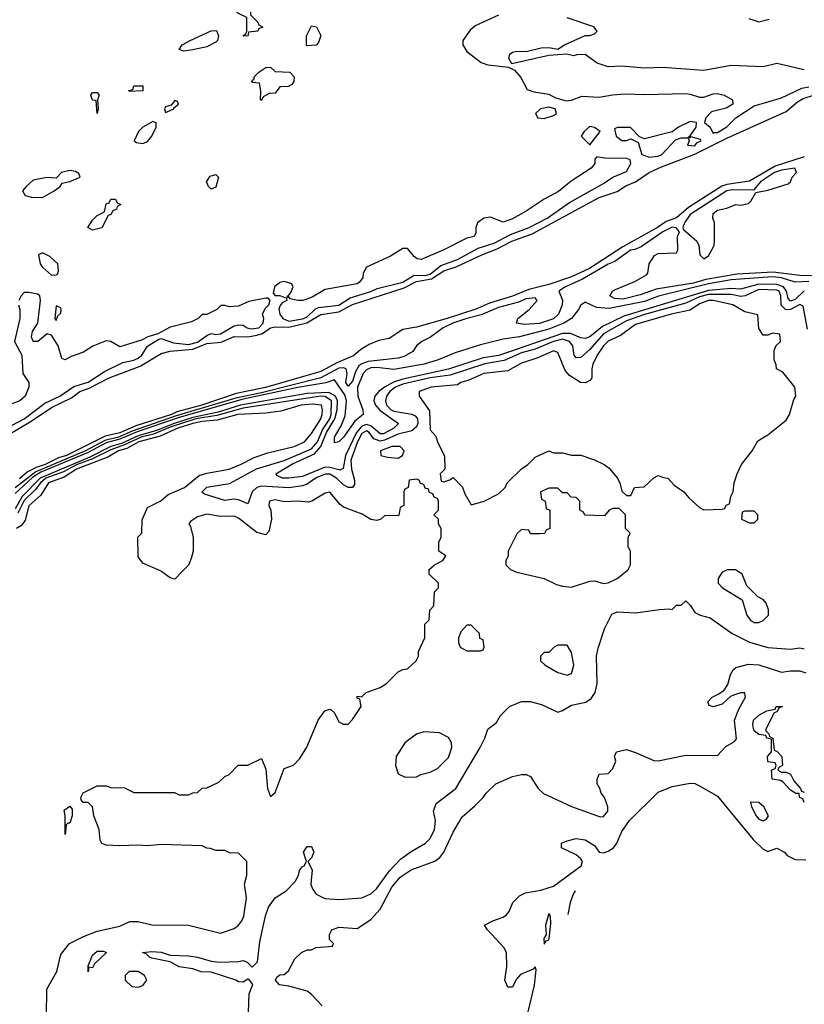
# Model space of a CAD drawing. Header units: inches. Extents: x 2348352 to 2479776, y 460422 to 613655.
# Tile 551 of 590: x 2465390 to 2468830, y 578103 to 582421. Entities that reach past the tile are written whole.
import ezdxf

# ---------------------------------------------------------------- set-up
doc = ezdxf.new("R2010")
doc.units = ezdxf.units.IN
doc.header["$MEASUREMENT"] = 0
doc.layers.add('C4567', color=7, linetype='Continuous')
doc.layers.add('C4568', color=7, linetype='Continuous')

msp = doc.modelspace()

# ---------------------------------------------------------------- linework, layer by layer
at = {"layer": 'C4567', "color": 4}
for points, elevation in [([(2465508, 578050), (2465508.7, 578170), (2465552.9, 578247.1), (2465570, 578322), (2465608.7, 578370), (2465670, 578400.7), (2465730, 578424), (2465830, 578446.8), (2465873.6, 578466.4), (2465910, 578466), (2465970, 578451.3), (2466130, 578451), (2466270, 578414.8), (2466330, 578436), (2466349.3, 578450.7), (2466364, 578470), (2466372.7, 578490), (2466384, 578570), (2466375.3, 578630), (2466386, 578670), (2466386, 578730), (2466350, 578766), (2466310, 578768), (2466290, 578778), (2466250, 578778), (2466227.3, 578787.3), (2466210, 578788), (2466190, 578798), (2466010, 578804), (2465950, 578799), (2465910, 578802), (2465830, 578799), (2465770, 578802), (2465750, 578808), (2465743.7, 578823.7), (2465738.4, 578870), (2465716, 578930), (2465708.9, 578968.9), (2465690, 578988), (2465668.7, 578988.7), (2465660.4, 579000.4), (2465658, 579010), (2465669.1, 579030.9), (2465730, 579062), (2465770, 579062), (2465790, 579054), (2465850, 579052), (2465890, 579032), (2466068.4, 579031.6), (2466090, 579022), (2466130, 579022), (2466148.9, 579031.1), (2466170, 579032), (2466190, 579051.3), (2466210, 579052), (2466263.1, 579076.9), (2466290, 579102), (2466308.4, 579111.6), (2466348.4, 579151.6), (2466390, 579152), (2466450, 579182), (2466470, 579134), (2466476, 579050), (2466490, 579014), (2466510, 579032), (2466550, 579138), (2466590, 579152), (2466618.6, 579181.4), (2466649.1, 579230.9), (2466699, 579350), (2466728.7, 579390), (2466750, 579398), (2466755.3, 579395.3), (2466770, 579382), (2466790, 579342), (2466810, 579331.3), (2466830, 579332), (2466850, 579352), (2466888, 579410), (2466882, 579442), (2466870, 579446), (2466870, 579454), (2466890, 579452), (2466909.3, 579470.7), (2466970, 579492), (2466998, 579510), (2467050, 579562), (2467070, 579572), (2467090, 579574), (2467128, 579610), (2467138, 579630), (2467138, 579650), (2467166, 579710), (2467166, 579770), (2467186, 579790), (2467188.4, 579831.6), (2467206, 579850), (2467208.4, 579911.6), (2467226, 579930), (2467226, 579950), (2467186, 579990), (2467186, 580000)], 32), ([(2466101.8, 580000), (2466070, 579968), (2466050, 579974), (2466012.9, 580000)], 32), ([(2467565.3, 580000), (2467570, 579998), (2467690, 579971), (2467743.9, 579943.9), (2467770, 579936.4), (2467810, 579932.4), (2467890, 579958.8), (2467910, 579960.7), (2467950, 579948.2), (2467970, 579950.8), (2468010, 579971), (2468045.7, 580000)], 32), ([(2468474.2, 580000), (2468470, 579998), (2468452, 579970), (2468452, 579950), (2468472, 579930), (2468556.9, 579876.9), (2468578, 579810), (2468592, 579790), (2468610, 579778), (2468630, 579778), (2468650, 579786), (2468673.2, 579810), (2468673.6, 579833.6), (2468663.1, 579863.1), (2468650, 579878), (2468626, 579890), (2468578, 579938), (2468558, 579990), (2468541.9, 580000)], 32), ([(2466391.5, 578030), (2466396, 578150), (2466412, 578190), (2466398, 578210), (2466390, 578214), (2466370, 578201.2), (2466350, 578202), (2466338, 578210), (2466230, 578243.7), (2466186.5, 578246.5), (2466150, 578259.5), (2466090, 578267.3), (2466049.6, 578289.6), (2465970, 578305.6), (2465959, 578310), (2465945.2, 578325.2), (2465929, 578330), (2465970, 578334.9), (2466010, 578332.4), (2466050, 578319.1), (2466130, 578316.4), (2466170, 578310.4), (2466230, 578292.4), (2466267.9, 578287.9), (2466349.3, 578290.7), (2466370, 578296), (2466387.7, 578287.7), (2466410, 578266), (2466432.3, 578290), (2466443.3, 578376.7), (2466468.2, 578491.8), (2466481.6, 578530), (2466510, 578570.7), (2466558.9, 578601.1), (2466597.5, 578642.5), (2466611.9, 578668.1), (2466617, 578690), (2466630, 578707.3), (2466638, 578710), (2466648, 578730), (2466634, 578770), (2466650, 578796), (2466670, 578796), (2466679.1, 578770), (2466670, 578746), (2466654, 578730), (2466672.8, 578692.8), (2466666.8, 578630), (2466674, 578610), (2466690, 578586.8), (2466728.1, 578568.1), (2466790, 578563), (2466890, 578570.6), (2466930, 578588), (2466954, 578610), (2467010.8, 578689.2), (2467059.7, 578740.2), (2467106, 578774), (2467169, 578810), (2467190, 578831), (2467209.3, 578870), (2467213.2, 578910), (2467204, 578950), (2467216.5, 578983.5), (2467302.7, 579050), (2467409, 579230), (2467429, 579270), (2467442, 579310), (2467480.4, 579339.6), (2467498, 579370), (2467538, 579410), (2467590, 579431.3), (2467628.9, 579431.1), (2467678, 579418), (2467750, 579384.7), (2467770, 579391.3), (2467810, 579414.8), (2467872.1, 579427.9), (2467896.2, 579443.8), (2467912.7, 579470), (2467922, 579510), (2467919.5, 579630), (2467925.6, 579665.6), (2467954, 579750), (2467985.6, 579814.4), (2468010, 579824.7), (2468090, 579820.7), (2468195.3, 579835.3), (2468238, 579838), (2468250, 579834), (2468270, 579854), (2468290, 579854), (2468310, 579872), (2468330, 579854), (2468350, 579822), (2468374, 579810), (2468418, 579798), (2468513.4, 579730), (2468590, 579691.7), (2468670, 579668.5), (2468770, 579660.7), (2468810, 579666), (2468830, 579662.8)], 28), ([(2466716.6, 578096.6), (2466670, 578146), (2466650, 578160.5), (2466570, 578182.6), (2466528.7, 578188.7), (2466512, 578210), (2466518, 578222), (2466530, 578233), (2466550, 578234.8), (2466569, 578250), (2466596.4, 578303.6), (2466626, 578330), (2466650, 578342), (2466670, 578342), (2466690, 578352), (2466762, 578358), (2466766, 578370), (2466748, 578388), (2466748, 578410), (2466758, 578430), (2466790, 578442), (2466870, 578436), (2466930, 578474.8), (2466970, 578520.7), (2467022.2, 578617.8), (2467058.3, 578661.7), (2467106.6, 578693.4), (2467209.6, 578730.4), (2467232.6, 578747.4), (2467250, 578770.8), (2467290, 578858.8), (2467330, 578926), (2467386.3, 578973.7), (2467422, 579010), (2467435.3, 579030), (2467478, 579070), (2467550, 579102), (2467590, 579111.3), (2467610, 579111.3), (2467630, 579102), (2467662.8, 579050), (2467687.3, 579027.3), (2467810, 578970.4), (2467934.8, 578925.2), (2467950, 578927.3), (2467969, 578950), (2467968.9, 578968.9), (2467954, 579010), (2467939, 579030), (2467934, 579050), (2467921.2, 579070), (2467922, 579090), (2467930, 579112), (2467970, 579116), (2467990, 579138), (2468004, 579170), (2467998, 579190), (2468006, 579210), (2468050, 579220.7), (2468090, 579208.2), (2468170, 579172.2), (2468190, 579170.4), (2468310, 579196.4), (2468450, 579194.8), (2468485.6, 579234.4), (2468524.2, 579255.8), (2468532.5, 579267.5), (2468523.5, 579350), (2468542.3, 579397.7), (2468571.6, 579450), (2468570, 579466), (2468568.9, 579468.9), (2468550, 579469.3), (2468520.3, 579459.7), (2468506.7, 579453.3), (2468470, 579419.5), (2468430, 579407.3), (2468413.2, 579413.2), (2468406.6, 579430), (2468426, 579450), (2468455.8, 579464.2), (2468478.8, 579481.2), (2468494.9, 579505.1), (2468506.6, 579550), (2468517.6, 579570), (2468530, 579580.3), (2468585.3, 579594.7), (2468630, 579591.6), (2468730, 579560.2), (2468770, 579565.8), (2468810, 579565.2), (2468837.4, 579557.4)], 24), ([(2468830, 578989), (2468824, 579004), (2468808.7, 579010), (2468807.3, 579027.3), (2468792.7, 579027.3), (2468770, 579042), (2468738, 579078), (2468725.2, 579085.2), (2468689.2, 579090), (2468686, 579130), (2468702, 579138), (2468706, 579150), (2468702, 579162), (2468670, 579166), (2468668, 579190), (2468686, 579210), (2468686, 579266), (2468666, 579270), (2468662, 579282), (2468630, 579286), (2468610, 579302), (2468606.8, 579313.2), (2468603.7, 579330), (2468607, 579350), (2468630, 579371.3), (2468666, 579390), (2468702, 579398), (2468706, 579410), (2468734, 579410), (2468718, 579402), (2468710, 579386), (2468698, 579382), (2468662, 579310), (2468662, 579302), (2468674, 579290), (2468678, 579278), (2468692, 579270), (2468698, 579218), (2468710, 579214), (2468731, 579190), (2468734, 579150), (2468718, 579142), (2468714, 579130), (2468730, 579122), (2468750, 579122), (2468770, 579112), (2468783.6, 579083.6), (2468814, 579050), (2468818, 579038), (2468830, 579034)], 16), ([(2467619.8, 578070), (2467647.9, 578187.9), (2467654.2, 578254.2), (2467650, 578268), (2467642, 578258), (2467585.5, 578234.5), (2467567.3, 578212.7), (2467550, 578178), (2467530, 578178), (2467517.2, 578210), (2467525.2, 578270), (2467523.7, 578330), (2467513, 578353), (2467441.2, 578430), (2467428.7, 578450), (2467464, 578470), (2467510, 578485.5), (2467524, 578496), (2467536.2, 578510), (2467552.7, 578550), (2467580.7, 578579.3), (2467607.5, 578592.5), (2467675.6, 578604.4), (2467730, 578622), (2467851.5, 578710), (2467858, 578730), (2467850, 578741.2), (2467830, 578759.3), (2467766, 578790), (2467766, 578810), (2467790, 578821), (2467830, 578830.6), (2467870, 578824.9), (2467910, 578799.1), (2467930.4, 578770.4), (2467950, 578767.4), (2467970, 578774.6), (2467993.3, 578790), (2468008, 578810), (2468030, 578860.7), (2468063.5, 578910), (2468190, 579033.7), (2468250, 579058), (2468330, 579073.8), (2468350, 579071.1), (2468370, 579061.8), (2468450, 579015.6), (2468605.4, 578825.5), (2468650, 578784.4), (2468670, 578773), (2468710, 578787.7), (2468743, 578770), (2468755.3, 578755.3), (2468790, 578738.4), (2468836.7, 578736.7)], 16), ([(2467825.5, 578601), (2467818.2, 578590), (2467803.5, 578550), (2467793.9, 578496.9)], 16)]:
    msp.add_lwpolyline(points, dxfattribs=dict(at, elevation=elevation))
for points, elevation in [([(2467370, 579766), (2467350, 579766), (2467323.6, 579736.4), (2467314, 579710), (2467314, 579690), (2467322, 579670), (2467350, 579654), (2467410, 579654), (2467422, 579658), (2467426, 579670), (2467422, 579702), (2467407.3, 579707.3), (2467406, 579730)], 32), ([(2467790, 579678), (2467750, 579678), (2467734, 579670), (2467710, 579646), (2467690, 579646), (2467674, 579630), (2467674, 579610), (2467694, 579590), (2467750, 579558), (2467790, 579546), (2467810, 579554), (2467819, 579590), (2467810, 579646)], 32), ([(2467162, 579298), (2467130, 579288.7), (2467078, 579250), (2467041, 579190), (2467038, 579150), (2467050, 579114), (2467079.6, 579099.6), (2467130, 579101), (2467149.2, 579110.8), (2467190, 579121), (2467222, 579138), (2467270, 579186), (2467285.2, 579230), (2467284, 579250), (2467270, 579274), (2467230, 579293.2)], 32), ([(2468594, 578990), (2468598, 578970), (2468618.8, 578930), (2468630, 578916), (2468650, 578908), (2468664.7, 578915.3), (2468673.2, 578930), (2468652.7, 578970), (2468630, 578988.7)], 24), ([(2465590, 578848), (2465589.2, 578930), (2465584.7, 578955.3), (2465610, 578972), (2465619.6, 578959.6), (2465621, 578930), (2465610, 578898), (2465602, 578898), (2465594, 578890)], 32), ([(2467710, 578502), (2467694.8, 578450), (2467698, 578410), (2467688.5, 578391.5), (2467690, 578366.8), (2467698, 578382), (2467710, 578386), (2467711.5, 578391.5), (2467718.4, 578458.4), (2467717.2, 578490)], 16), ([(2465710, 578264), (2465694, 578266), (2465690, 578246), (2465690, 578272), (2465710, 578319.1), (2465730, 578335.8), (2465757.1, 578337.1), (2465770.6, 578330.6), (2465718.8, 578281.2)], 28), ([(2465910, 578248), (2465870, 578248), (2465852, 578230), (2465852, 578210), (2465882, 578182), (2465910, 578178), (2465930, 578186), (2465948, 578210), (2465938, 578230)], 32)]:
    msp.add_lwpolyline(points, close=True, dxfattribs=dict(at, elevation=elevation))
at = {"layer": 'C4568', "color": 4}
for points, elevation in [([(2466390, 582349.2), (2466368, 582350), (2466382, 582358), (2466386, 582370), (2466386, 582430), (2466346, 582450), (2466306, 582490), (2466328.7, 582511.3), (2466338, 582530), (2466350, 582538), (2466392.7, 582532.7), (2466392, 582490), (2466402, 582470), (2466402, 582442), (2466434, 582410), (2466438, 582398), (2466454, 582390), (2466454, 582386), (2466438, 582382), (2466434, 582370), (2466394, 582366)], 8), ([(2466650, 582306), (2466648, 582310), (2466648, 582350), (2466670, 582394), (2466692, 582390), (2466710.9, 582350.9), (2466699.6, 582320.4), (2466690, 582309)], 8), ([(2466110, 582282), (2466088.7, 582290), (2466102, 582310), (2466138, 582330), (2466230, 582372), (2466252.7, 582372.7), (2466262, 582350), (2466258, 582330), (2466250, 582322), (2466210, 582302), (2466150, 582288.7)], 8), ([(2466450, 582066), (2466446, 582070), (2466447.3, 582107.3), (2466442, 582142), (2466410, 582146), (2466408, 582150), (2466418, 582162), (2466418, 582170), (2466438, 582190), (2466470, 582211.3), (2466490, 582212), (2466510, 582194), (2466574, 582190), (2466594, 582170), (2466592, 582150), (2466583.6, 582136.4), (2466567.3, 582127.3), (2466530, 582126), (2466510, 582098), (2466483.6, 582096.4), (2466458, 582082)], 8), ([(2465730, 582008.7), (2465726, 582066), (2465710, 582068), (2465702, 582090), (2465710, 582102), (2465730, 582102), (2465738, 582090), (2465732, 582070), (2465734, 582030)], 8), ([(2465870, 582106), (2465868, 582110), (2465886, 582114), (2465890, 582131), (2465930, 582131.3), (2465930, 582108.7)], 8), ([(2466070, 582066), (2466054, 582046), (2466030, 582038), (2466024.7, 582030), (2466030, 582014), (2466050, 582022), (2466066, 582030), (2466066, 582034), (2466086, 582050), (2466082, 582062)], 12), ([(2467710, 582037.2), (2467674, 582030), (2467651.3, 582010), (2467662, 581990), (2467690, 581988.2), (2467730, 582000.7), (2467744, 582010), (2467738, 582030)], 12), ([(2465974.6, 581974.6), (2465930, 581949.2), (2465910.8, 581930), (2465892, 581890), (2465902.8, 581882.8), (2465930, 581877.3), (2465950, 581886.8), (2465969.2, 581910), (2465988.7, 581950), (2465988, 581968)], 12), ([(2468330, 581974), (2468278, 581950), (2468250, 581928.7), (2468130, 581898), (2468107.3, 581907.3), (2468068, 581948), (2468011.3, 581948.7), (2467998, 581942), (2468004.9, 581910), (2468030, 581890.8), (2468050, 581891), (2468070, 581898), (2468102, 581882), (2468118, 581830), (2468150, 581818), (2468190, 581821.6), (2468205.2, 581830), (2468265.6, 581894.4), (2468290, 581902.8), (2468318, 581902), (2468329, 581911), (2468355.3, 581950), (2468358, 581970)], 12), ([(2467890, 581952.7), (2467864.7, 581930), (2467852, 581910), (2467890, 581872), (2467935.3, 581930), (2467910, 581948.7)], 12), ([(2468332.7, 581907.3), (2468322, 581898), (2468324.7, 581890), (2468318, 581870), (2468350, 581868), (2468359.3, 581880.7), (2468377.2, 581890), (2468375.5, 581895.5)], 12), ([(2467921, 581819), (2467911.3, 581808.7), (2467911, 581790), (2467896, 581770), (2467807.5, 581712.5), (2467752.8, 581667.3), (2467690, 581634.5), (2467610, 581580.7), (2467550, 581547.3), (2467510, 581532.7), (2467454.2, 581554.2), (2467424.7, 581550), (2467397.3, 581530), (2467390.7, 581510), (2467390, 581486), (2467382, 581470), (2467350, 581462.7), (2467250, 581411.1), (2467150, 581369.8), (2467132.6, 581372.6), (2467120.4, 581380.4), (2467090, 581417.2), (2467070, 581417.2), (2467016.4, 581383.6), (2466910, 581335.3), (2466896, 581310), (2466894, 581290), (2466880.7, 581270), (2466870, 581262.9), (2466730, 581238.4), (2466670, 581202.9), (2466631.3, 581190), (2466609.7, 581189.7), (2466576.4, 581196.4), (2466570, 581206), (2466562, 581202), (2466578, 581222), (2466589, 581250), (2466583.1, 581263.1), (2466550, 581273.2), (2466530, 581269), (2466507.3, 581250), (2466501, 581221), (2466510, 581212), (2466530, 581211.3), (2466559.6, 581199.6), (2466562, 581190), (2466540.5, 581179.5), (2466532.7, 581167.3), (2466526.8, 581153.2), (2466530.3, 581130), (2466543.7, 581110), (2466570, 581099.5), (2466630, 581109.6), (2466650, 581118.1), (2466687, 581153), (2466700.9, 581159.1), (2466790, 581169.4), (2466838.5, 581201.5), (2466930, 581228.7), (2466958, 581242), (2467069.6, 581270), (2467119.6, 581300.4), (2467170, 581299.6), (2467190, 581305.1), (2467236.5, 581343.5), (2467310, 581368.8), (2467400.5, 581419.5), (2467470, 581440.6), (2467541.7, 581478.2), (2467623.6, 581510), (2467702.6, 581550), (2467800.6, 581619.4), (2467950, 581703.1), (2467990, 581730.4), (2468050, 581754.9), (2468069.6, 581790), (2468066.8, 581806.8), (2468052.6, 581812.6), (2467953.8, 581813.8)], 12), ([(2465610, 581759), (2465574, 581750), (2465550, 581726), (2465509.2, 581729.2), (2465450, 581717), (2465418, 581690), (2465402, 581670), (2465414, 581650), (2465442.5, 581642.5), (2465490, 581641.6), (2465542, 581670), (2465568, 581690), (2465576.4, 581703.6), (2465610, 581711.3), (2465655.3, 581730), (2465650, 581746), (2465634.6, 581754.6)], 12), ([(2468789.1, 581769.1), (2468730, 581760.6), (2468698.9, 581750), (2468637.8, 581710), (2468606.7, 581673.3), (2468514.2, 581674.2), (2468490, 581669.8), (2468330, 581566.6), (2468305.3, 581530), (2468297.3, 581510), (2468300.5, 581500.5), (2468358.8, 581450), (2468367.7, 581430), (2468372, 581390), (2468390, 581372), (2468410, 581384.7), (2468432.9, 581427.1), (2468436.5, 581443.5), (2468436, 581530), (2468429.3, 581550), (2468430, 581571), (2468450, 581586), (2468490, 581594.4), (2468530, 581610.5), (2468552.1, 581607.9), (2468584.7, 581615.3), (2468595.5, 581624.5), (2468617.2, 581662.8), (2468670, 581673.6), (2468758.9, 581701.1), (2468769.6, 581710.4), (2468777, 581730), (2468795.1, 581750)], 12), ([(2466230, 581678), (2466218, 581690), (2466208.7, 581710), (2466224.7, 581735.3), (2466250, 581742), (2466262, 581730), (2466250, 581686)], 8), ([(2465710, 581498), (2465688.7, 581510), (2465710, 581542), (2465730, 581562), (2465762, 581578), (2465770, 581614), (2465782, 581618), (2465790, 581634), (2465810, 581634), (2465818, 581618), (2465834, 581610), (2465818, 581602), (2465814, 581590), (2465798, 581582), (2465790, 581566), (2465778, 581562), (2465750, 581508.7)], 8), ([(2465490, 581399), (2465472, 581390), (2465480.7, 581350), (2465490, 581336), (2465530, 581301), (2465550, 581302), (2465555.3, 581304.7), (2465560.4, 581319.6), (2465558, 581350), (2465522, 581382)], 12), ([(2468410, 581189.7), (2468370, 581174.2), (2468330, 581146.6), (2468246, 581130), (2468090, 581084), (2468024.5, 581035.5), (2467970, 581011), (2467950, 580991.2), (2467922, 580950), (2467903.1, 580910), (2467898, 580890), (2467898, 580850), (2467890, 580838), (2467871.1, 580828.9), (2467849.3, 580829.3), (2467800.5, 580860.5), (2467782.3, 580882.3), (2467750, 580961.2), (2467730, 580969.4), (2467661.7, 580938.3), (2467590, 580915.1), (2467530, 580881.6), (2467424.7, 580870), (2467359.9, 580840.1), (2467324.7, 580830), (2467310, 580819), (2467194, 580810), (2467142, 580790), (2467142, 580770), (2467186.2, 580706.2), (2467190, 580622), (2467215.3, 580595.3), (2467222, 580570), (2467252.7, 580507.3), (2467254, 580450), (2467234, 580430), (2467238, 580398), (2467250, 580394), (2467276.4, 580403.6), (2467290, 580414), (2467330.9, 580370.9), (2467342, 580342), (2467370, 580294), (2467426, 580310), (2467490, 580342), (2467518, 580370), (2467528, 580390), (2467590, 580452), (2467618, 580470), (2467650, 580502), (2467710, 580531), (2467730, 580522), (2467770, 580522), (2467810, 580512), (2467850, 580511.3), (2467910.7, 580490.7), (2467952, 580470), (2467974, 580454), (2468010, 580412), (2468022, 580390), (2468030, 580354), (2468050, 580334), (2468070, 580334), (2468086, 580370), (2468127.3, 580372.7), (2468170, 580412), (2468190, 580422), (2468212.7, 580412.7), (2468231.1, 580411.1), (2468259.6, 580379.6), (2468302, 580350), (2468323.5, 580323.5), (2468370, 580282), (2468390, 580272), (2468470, 580274), (2468482, 580278), (2468487.3, 580292.7), (2468502, 580298), (2468508, 580330), (2468518, 580350), (2468522, 580390), (2468535.3, 580430), (2468555.3, 580470), (2468602, 580530), (2468626, 580574), (2468670, 580601), (2468750, 580664.7), (2468765.2, 580690), (2468784.1, 580755.9), (2468792.7, 580770), (2468788.7, 580810), (2468735.3, 580875.3), (2468708, 580890), (2468707.3, 580907.3), (2468698, 580930), (2468698, 580970), (2468707.3, 580992.7), (2468726, 581010), (2468722, 581042), (2468690, 581046), (2468670, 581038), (2468650, 581038), (2468630, 581066), (2468626, 581126), (2468570, 581139.3), (2468517.2, 581170), (2468430, 581189.7)], 32), ([(2465550, 581166), (2465544.7, 581110), (2465550, 581102), (2465558, 581122), (2465570, 581134), (2465572.7, 581150), (2465570, 581158)], 12), ([(2467058, 580550), (2467022, 580550), (2466972, 580530), (2466974, 580510), (2467002, 580502), (2467050, 580498), (2467068, 580510), (2467075.3, 580530)], 32), ([(2468610, 580266), (2468570, 580266), (2468558, 580262), (2468554, 580230), (2468590, 580214), (2468610, 580214), (2468626, 580230), (2468626, 580250)], 32)]:
    msp.add_lwpolyline(points, close=True, dxfattribs=dict(at, elevation=elevation))
for points, elevation in [([(2467490, 582441.2), (2467386.8, 582393.2), (2467365.4, 582374.6), (2467333.4, 582330), (2467333.4, 582310), (2467350, 582280.7), (2467412.8, 582232.8), (2467442.9, 582222.9), (2467532.7, 582212.7), (2467559.9, 582199.9), (2467586.6, 582166.6), (2467614.4, 582114.4), (2467644.5, 582104.5), (2467710, 582093.7), (2467738.8, 582078.8), (2467785.5, 582065.5), (2467810, 582067.7), (2467855.1, 582084.9), (2467930, 582080.3), (2467988.6, 582091.4), (2468044.9, 582095.1), (2468130, 582092.2), (2468310, 582096.5), (2468330, 582094.6), (2468370, 582080.4), (2468390, 582081.3), (2468430, 582095.8), (2468450, 582097.6), (2468478, 582090), (2468514.8, 582070), (2468516, 582050), (2468487.7, 582032.3), (2468423.7, 582016.3), (2468398.8, 581990), (2468392, 581970), (2468418, 581950), (2468430, 581922), (2468433.2, 581926.8), (2468450, 581926.4), (2468490, 581951), (2468529.3, 581990.7), (2468610, 582043), (2468730, 582078), (2468818.9, 582121.1), (2468850, 582126.9)], 12), ([(2468830, 582200.9), (2468710, 582229), (2468650, 582213.6), (2468510, 582219.6), (2468390, 582198), (2468208.3, 582211.7), (2468130, 582208.2), (2468030, 582217.6), (2467970, 582214), (2467922, 582230), (2467870, 582268), (2467832.7, 582267.3), (2467818, 582262), (2467788.9, 582268.9), (2467710, 582264), (2467547.3, 582227.3), (2467535.3, 582250), (2467539, 582270), (2467550, 582278.8), (2467570, 582282.8), (2467610, 582280.7), (2467676.8, 582296.8), (2467710, 582298.8), (2467750, 582291.3), (2467778, 582310), (2467850, 582342.8), (2467870, 582351), (2467890, 582351.3), (2467910, 582358), (2467922, 582370), (2467908, 582390), (2467790, 582429.3)], 12), ([(2468586.4, 582426.4), (2468630, 582412), (2468676.4, 582423.6)], 12), ([(2465276.2, 580563.8), (2465440.2, 580659.8), (2465530, 580720.7), (2465617.6, 580762.4), (2465653.6, 580790), (2465694.7, 580805.3), (2465782, 580850), (2465919.1, 580900.9), (2466010, 580956.9), (2466050, 580966.7), (2466150, 580975.7), (2466210, 581001.1), (2466273.3, 581006.7), (2466330, 581031.1), (2466390.2, 581030.2), (2466430, 581036.8), (2466454.9, 581045.1), (2466490, 581070.2), (2466510, 581073.8), (2466570, 581072.2), (2466648.9, 581091.1), (2466710, 581128), (2466790, 581140.2), (2466850, 581172.5), (2467075.4, 581244.6), (2467130, 581273), (2467196.2, 581283.8), (2467250, 581320.2), (2467303.1, 581336.9), (2467416.2, 581390), (2467483.8, 581416.2), (2467548, 581450), (2467637.5, 581482.5), (2467930, 581641.1), (2468010, 581667), (2468047.9, 581692.1), (2468090, 581710.3), (2468149.8, 581750.2), (2468203.9, 581776.1), (2468350, 581831), (2468490, 581901.2), (2468750, 582018.7), (2468799.8, 582060.2), (2468824.9, 582075.1), (2468869.9, 582090.2)], 8), ([(2468830, 581819.8), (2468701.9, 581778.1), (2468590, 581713.1), (2468490, 581698.1), (2468468.8, 581691.2), (2468322.1, 581597.9), (2468270, 581552.1), (2468224.2, 581535.8), (2468186.7, 581510), (2468034.6, 581425.4), (2467888.7, 581330), (2467810, 581292.7), (2467710, 581259.8), (2467622, 581238), (2467551.2, 581208.8), (2467450, 581178), (2467390, 581151.8), (2467264.9, 581110), (2467130, 581072.8), (2467070, 581062.4), (2467010, 581023.5), (2466965.4, 581014.6), (2466923, 580997), (2466885.2, 580974.8), (2466853.5, 580946.5), (2466782.8, 580917.2), (2466710, 580878.6), (2466467.3, 580807.3), (2466338.8, 580781.2), (2466188.5, 580730), (2466078.7, 580701.3), (2466056.1, 580690), (2465900, 580640), (2465830, 580608.7), (2465764.9, 580595.1), (2465595.3, 580510), (2465560.2, 580499.8), (2465501.7, 580470), (2465462.2, 580457.8), (2465423.6, 580436.4), (2465390, 580407.2)], 8), ([(2468861.8, 581298.2), (2468810, 581298.8), (2468693.3, 581313.3), (2468535.1, 581304.9), (2468398.1, 581281.9), (2468344.8, 581264.8), (2468180.2, 581239.8), (2468110, 581214), (2468035.6, 581195.6), (2467998, 581198), (2467977.2, 581210), (2467989, 581230), (2468001.7, 581238.3), (2468087.3, 581272.7), (2468137.5, 581302.5), (2468144, 581310), (2468149.3, 581350.7), (2468172.9, 581387.1), (2468190, 581396), (2468270, 581398), (2468276, 581410), (2468274, 581470), (2468282.7, 581490), (2468267.8, 581507.8), (2468250, 581511.6), (2468210, 581490.8), (2468115.3, 581424.7), (2468087.5, 581412.5), (2468068.7, 581410), (2467998.9, 581361), (2467970, 581348.7), (2467857.5, 581282.5), (2467783.8, 581250), (2467753.4, 581230), (2467770.3, 581190.3), (2467768.2, 581170), (2467752.4, 581130), (2467730, 581108.4), (2467668.4, 581088.5), (2467603.9, 581083.9), (2467568, 581090), (2467574, 581110), (2467624, 581150), (2467659.3, 581190), (2467650, 581201.2), (2467610, 581196.4), (2467577.6, 581182.4), (2467490, 581159.4), (2467413.4, 581126.6), (2467350, 581111.2), (2467289.6, 581090.4), (2467247, 581070), (2467191.3, 581028.7), (2467153.4, 581010), (2467130.5, 580990), (2467114.4, 580965.6), (2467075.8, 580944.2), (2467050, 580936), (2466918.6, 580921.4), (2466890, 580912.1), (2466877.7, 580902.3), (2466862.8, 580877.2), (2466850, 580835.6), (2466830, 580814.5), (2466820.5, 580830), (2466825.3, 580870), (2466822, 580890), (2466810, 580894.2), (2466790, 580893), (2466710, 580850.5), (2466450, 580784.3), (2466338.5, 580761.5), (2466076.2, 580683.8), (2465882.8, 580617.2), (2465823.2, 580590), (2465763.7, 580576.3), (2465678.2, 580530), (2465461.1, 580438.9), (2465370, 580367.7)], 12), ([(2468850, 581273.5), (2468790, 581269.9), (2468730, 581289.5), (2468690, 581292.8), (2468510, 581279.4), (2468410, 581261.9), (2468191.4, 581208.6), (2468130, 581185.2), (2467973.8, 581153.8), (2467918.3, 581158.3), (2467870, 581182), (2467850, 581168.7), (2467840.7, 581150), (2467808.7, 581110), (2467775.3, 581090), (2467710, 581063.6), (2467580.7, 581030), (2467510, 581019.8), (2467410, 580995.3), (2467299.3, 580960.7), (2467225.5, 580930), (2467162.8, 580910), (2467030, 580886.6), (2466956.2, 580896.2), (2466930, 580894), (2466910, 580885.6), (2466895.9, 580870), (2466870.9, 580810), (2466872.6, 580770), (2466894.7, 580710), (2466896, 580690), (2466860, 580660), (2466810, 580589.8), (2466790, 580569.7), (2466770, 580566), (2466769.9, 580590), (2466799.5, 580640.5), (2466816.9, 580683.1), (2466822.7, 580750), (2466815.9, 580775.9), (2466770, 580842), (2466731.8, 580828.2), (2466610, 580807.5), (2466364.8, 580755.2), (2466084.6, 580675.4), (2465905.8, 580614.2), (2465830, 580581.2), (2465770, 580565.2), (2465690, 580522.7), (2465483.2, 580436.8), (2465446.4, 580413.5), (2465370, 580343.9)], 16), ([(2468830, 581232.2), (2468790, 581194.2), (2468770, 581186.8), (2468758.7, 581198.7), (2468752, 581230), (2468738.5, 581250), (2468710, 581259.2), (2468630, 581261), (2468550, 581239.2), (2468510, 581241.8), (2468410, 581233), (2468039, 581121), (2467944.6, 581075.4), (2467890, 581029.7), (2467870, 581022.3), (2467850, 581025.1), (2467805.4, 581045.4), (2467770, 581045.4), (2467491.1, 580948.9), (2467422.3, 580937.7), (2467270, 580887.9), (2467070, 580844.4), (2467028.4, 580831.6), (2466988.9, 580810), (2466964.2, 580790), (2466947, 580770), (2466942.8, 580750), (2466950.2, 580730), (2466970, 580707.3), (2467050.7, 580650), (2467030.4, 580630), (2466985.5, 580605.5), (2466970, 580605), (2466930, 580639.6), (2466910, 580645.2), (2466890, 580638), (2466867.4, 580610), (2466819, 580510), (2466807.8, 580452.2), (2466795, 580445), (2466750, 580457.9), (2466730, 580458.5), (2466630, 580417.8), (2466570, 580409.8), (2466542, 580410), (2466520.5, 580420.5), (2466512.7, 580430), (2466586.5, 580473.5), (2466682.2, 580517.8), (2466710, 580549.2), (2466734.7, 580610), (2466772.3, 580670), (2466782, 580710), (2466783, 580750), (2466774.2, 580770), (2466745.4, 580785.4), (2466650, 580781.4), (2466358.3, 580730), (2466259.8, 580700.2), (2466150, 580676.2), (2466066.8, 580650), (2465990, 580619.4), (2465910, 580596.1), (2465837.2, 580562.8), (2465790, 580549.9), (2465697.5, 580502.5), (2465479.6, 580410), (2465401.3, 580330), (2465370, 580276.5)], 24), ([(2468843.6, 581063.6), (2468824.9, 581164.9), (2468810, 581172), (2468770, 581150.7), (2468748.3, 581148.3), (2468729.1, 581169.1), (2468727, 581210), (2468719.1, 581230), (2468710, 581235), (2468630, 581238.2), (2468570.2, 581209.8), (2468552.3, 581207.7), (2468510, 581216.5), (2468410, 581215.8), (2468370, 581205.2), (2468310, 581177.4), (2468130, 581128.6), (2468050, 581099.9), (2467950, 581042.8), (2467890, 580974), (2467850, 580939.6), (2467830, 580938), (2467821.6, 580950), (2467815.1, 580990), (2467801.3, 581010), (2467770, 581020.2), (2467730, 581010.4), (2467650, 580975.9), (2467590, 580959.9), (2467513.7, 580926.3), (2467430, 580912), (2467277.2, 580862.8), (2467190, 580850.9), (2467070, 580822.3), (2467037.4, 580810), (2467012.9, 580790), (2466999, 580770), (2466994.3, 580750), (2466998.9, 580730), (2467018.4, 580710), (2467030, 580704.5), (2467110, 580691.8), (2467123.6, 580683.6), (2467134.3, 580670), (2467135.5, 580650), (2467130, 580635.1), (2467110, 580618.7), (2467050, 580602.9), (2466990, 580576.5), (2466970, 580572.7), (2466942.9, 580582.9), (2466922, 580610), (2466910, 580618.2), (2466890, 580606.9), (2466871.2, 580570), (2466841.7, 580490), (2466845, 580450), (2466858, 580402), (2466857.4, 580382.6), (2466850, 580369.4), (2466830, 580369.6), (2466810, 580380.5), (2466778.9, 580410), (2466750, 580427.4), (2466730, 580427.4), (2466690, 580412.4), (2466650, 580383.5), (2466630, 580376.4), (2466570, 580368.5), (2466450, 580374.8), (2466430, 580369.8), (2466408.9, 580350), (2466390, 580297.2), (2466350, 580315.1), (2466330, 580317.7), (2466290, 580312.8), (2466200.2, 580340.2), (2466189.3, 580349.3), (2466210, 580370.3), (2466310, 580387.2), (2466429.1, 580450.9), (2466550, 580488.4), (2466670, 580539.3), (2466696.3, 580570), (2466718.3, 580621.7), (2466749.8, 580670), (2466756.1, 580690), (2466756.8, 580750), (2466730, 580768.4), (2466710, 580769.9), (2466370, 580717.3), (2466254.4, 580685.6), (2466162, 580670), (2466050, 580633.5), (2465977, 580603), (2465922.9, 580590), (2465850, 580556), (2465790, 580535.1), (2465706.5, 580493.5), (2465641.9, 580470), (2465582.2, 580437.8), (2465504.8, 580410), (2465481, 580390), (2465459.9, 580360.1), (2465410, 580312.9), (2465382.5, 580257.5)], 28), ([(2465330, 580627.5), (2465409.7, 580670), (2465500, 580740), (2465566.6, 580770), (2465627.3, 580812.7), (2465690, 580831.8), (2465762, 580878), (2465842, 580918), (2465890, 580927.6), (2465910, 580936.9), (2465925.1, 580950), (2465951.2, 580988.8), (2466000.2, 581019.8), (2466010, 581022.8), (2466064.2, 581004.2), (2466130, 580997), (2466170, 581007.1), (2466210, 581036.5), (2466230, 581044.9), (2466250, 581040.3), (2466270, 581044), (2466330, 581078), (2466350, 581083), (2466370, 581082), (2466386.8, 581070), (2466405.5, 581065.5), (2466438, 581070), (2466457.7, 581090), (2466460.7, 581110), (2466454, 581130), (2466466.3, 581153.7), (2466482, 581170), (2466488, 581190), (2466479, 581199), (2466470, 581199), (2466394.4, 581185.6), (2466350, 581165.2), (2466310, 581162), (2466290, 581168), (2466272.7, 581167.3), (2466254, 581150), (2466210, 581128), (2466190, 581128), (2466172, 581110), (2466143.8, 581096.2), (2466050, 581072), (2465996, 581044), (2465952, 581030), (2465924.7, 581015.3), (2465830, 580987), (2465790, 581009.3), (2465770, 581012.3), (2465710.4, 580989.6), (2465670, 580962.7), (2465615.5, 580944.5), (2465589.4, 580929.4), (2465575.3, 580935.3), (2465559.3, 580990), (2465530, 581038), (2465510, 581044), (2465470, 581009.3), (2465449.2, 581010), (2465442.7, 581030), (2465447, 581053), (2465469.3, 581090.7), (2465481.2, 581190), (2465479, 581210), (2465470, 581217.2), (2465430, 581225.2), (2465410, 581224), (2465396, 581210), (2465386.8, 581190)], 12), ([(2465384.9, 581170), (2465390.8, 581149.2), (2465391.3, 581110), (2465366.8, 581010), (2465399.1, 580950), (2465404.7, 580870), (2465430.7, 580830), (2465430.7, 580810), (2465414.8, 580770), (2465391, 580750), (2465332.7, 580727.3)], 12), ([(2466012.9, 580000), (2466010, 580002), (2465930, 580038), (2465910, 580066), (2465908.9, 580151.1), (2465926, 580170), (2465927.3, 580227.3), (2465950, 580282), (2466009.4, 580310.6), (2466041.4, 580338.6), (2466112.3, 580370), (2466177.7, 580422.3), (2466210, 580433), (2466308.7, 580450), (2466359, 580470), (2466418.7, 580501.3), (2466478.7, 580521.3), (2466594, 580550), (2466639, 580570), (2466670, 580606.8), (2466710, 580671), (2466715.8, 580690), (2466718, 580710), (2466714, 580730), (2466674.6, 580734.6), (2466624.7, 580730), (2466535.6, 580704.4), (2466470, 580695.4), (2466346, 580690), (2466255.6, 580664.4), (2466190, 580659.3), (2466148.7, 580650), (2466083.7, 580630), (2466006, 580594), (2465912.2, 580570), (2465860, 580540), (2465823.1, 580530), (2465777.3, 580502.7), (2465638.9, 580450), (2465585, 580415), (2465516.4, 580390), (2465483.6, 580336.4), (2465430, 580289), (2465414.4, 580225.6), (2465397.5, 580202.5), (2465376, 580190)], 32), ([(2467186, 580000), (2467186, 580010), (2467209.1, 580030.9), (2467246, 580050), (2467258, 580070), (2467228, 580090), (2467228, 580132), (2467238, 580150), (2467238, 580190), (2467226, 580210), (2467226, 580230), (2467206, 580250), (2467226, 580270), (2467226, 580310), (2467222, 580322), (2467207.3, 580327.3), (2467202, 580342), (2467187.3, 580347.3), (2467182, 580362), (2467167.3, 580367.3), (2467162, 580382), (2467147.3, 580387.3), (2467142, 580402), (2467130, 580406), (2467098, 580402), (2467094, 580370), (2467078, 580362), (2467074, 580350), (2467074, 580290), (2467058, 580282), (2467052.7, 580247.3), (2466990, 580246), (2466974, 580230), (2466955.3, 580224.7), (2466930, 580228.7), (2466891.9, 580251.9), (2466810, 580284), (2466794.8, 580294.8), (2466750, 580349), (2466730, 580344), (2466670.7, 580309.3), (2466654.4, 580305.6), (2466610, 580309), (2466550, 580306), (2466510, 580315.1), (2466484.7, 580310), (2466482.8, 580290), (2466490.7, 580270.7), (2466494, 580230), (2466482.8, 580177.2), (2466470, 580162), (2466430, 580172.7), (2466350, 580234.5), (2466330, 580243.7), (2466270, 580242.7), (2466210, 580252.3), (2466170, 580241.2), (2466139.6, 580220.4), (2466132, 580210), (2466138.8, 580198.8), (2466150.8, 580150.8), (2466151, 580090), (2466142, 580058), (2466130.8, 580029.2), (2466101.8, 580000)], 32), ([(2468045.7, 580000), (2468058, 580010), (2468068, 580030), (2468068, 580090), (2468058, 580110), (2468058, 580150), (2468066, 580170), (2468046, 580190), (2468046, 580250), (2468018, 580278), (2467990, 580278), (2467974, 580270), (2467954, 580246), (2467868.4, 580248.4), (2467862, 580262), (2467846, 580270), (2467846, 580310), (2467830, 580326), (2467807.3, 580327.3), (2467790, 580346), (2467770, 580346), (2467750, 580366), (2467710, 580366), (2467674, 580350), (2467678, 580318), (2467694, 580310), (2467698, 580278), (2467714, 580270), (2467714, 580190), (2467698, 580182), (2467691.6, 580168.4), (2467670, 580166), (2467630, 580166), (2467622, 580182), (2467590, 580186), (2467570, 580166), (2467532, 580090), (2467531.1, 580068.9), (2467522, 580050), (2467522, 580030), (2467542, 580010), (2467565.3, 580000)], 32), ([(2468541.9, 580000), (2468528.4, 580008.4), (2468491.6, 580008.4), (2468474.2, 580000)], 32)]:
    msp.add_lwpolyline(points, dxfattribs=dict(at, elevation=elevation))

doc.saveas('drawing.dxf')
